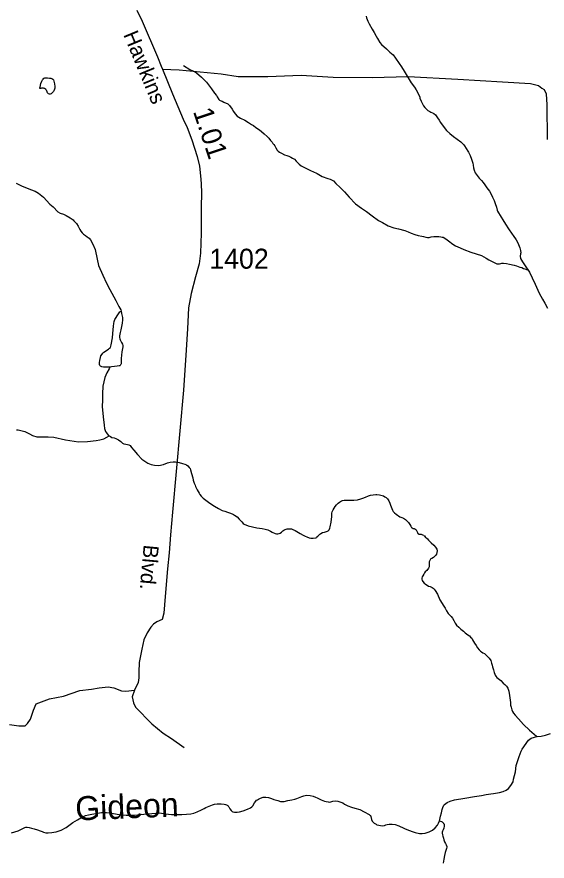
# Model space of a CAD drawing. Extents: x 2220236 to 2384410, y 720751 to 894131.
# Drawn here: x 2299603 to 2302920, y 871750 to 877030 of the extents above; entities that cross this region are included whole.
import ezdxf

# ---------------------------------------------------------------- set-up
doc = ezdxf.new("R2010")
doc.units = 0
doc.layers.add('Default', color=7, linetype='Continuous')

msp = doc.modelspace()

# ---------------------------------------------------------------- linework, layer by layer
at = {"layer": 'Default'}
for points in [[(2300353.5, 877072.4), (2300386.1, 877002.8), (2300482.5, 876780), (2300505.1, 876722.3), (2300513.5, 876701.9), (2300576.7, 876547.7), (2300642.6, 876389.8), (2300668.1, 876338.2), (2300697.1, 876260.4), (2300731.9, 876155.9), (2300744.9, 876095.5), (2300752.2, 876036.8), (2300755.1, 875987.5), (2300758, 875926.5), (2300755.1, 875842.4), (2300755.1, 875676.9), (2300752.2, 875552.7), (2300743.5, 875485.3), (2300720.3, 875404), (2300694.2, 875300.1), (2300676.8, 875210.1), (2300671, 875079.5), (2300659.4, 874914), (2300644.9, 874696.3), (2300576.7, 873932.3), (2300565.1, 873790.1), (2300556.4, 873679.2), (2300544.8, 873577.6), (2300533.2, 873429.6), (2300527.4, 873354.1), (2300521.6, 873301.8), (2300512.6, 873262.2), (2300478.4, 873246), (2300458.6, 873231.6), (2300440.6, 873213.5), (2300419, 873177.5), (2300398.3, 873134.3), (2300383.9, 873076.6), (2300375.8, 873035.2), (2300368.6, 872991.9), (2300365, 872932.4), (2300366.8, 872896.4), (2300361.4, 872867.6), (2300338, 872818.9)], [(2301788.4, 877033.3), (2301790.4, 877023.6), (2301798.4, 877003.3), (2301806.3, 876985.6), (2301824.5, 876953.5), (2301838.4, 876931.1), (2301850.3, 876909.6), (2301858.5, 876895.1), (2301874.3, 876869.6), (2301884.4, 876857.6), (2301914.4, 876829.2), (2301936.4, 876809.7), (2301956.4, 876791.7), (2301970.4, 876771.7), (2301994.3, 876739), (2302008.4, 876717.4), (2302024.5, 876691), (2302044.4, 876659), (2302050.5, 876647.7), (2302056.5, 876637.3), (2302069.9, 876617.5), (2302089.6, 876591.1), (2302100.4, 876573.5), (2302116.5, 876541.3), (2302122.5, 876527.6), (2302124.5, 876521.1), (2302132.4, 876503.4), (2302134.5, 876497.7), (2302136.4, 876493.7), (2302142.3, 876481.6), (2302146.5, 876473.6), (2302154.5, 876463.3), (2302166.4, 876451.6), (2302174.4, 876445.3), (2302186.4, 876437.6), (2302192.5, 876433.6), (2302201.7, 876429.2), (2302210.5, 876425.4), (2302220.6, 876416.8), (2302234.4, 876399.3), (2302244.4, 876383.3), (2302252.4, 876369.7), (2302268.4, 876345.7), (2302290.4, 876319.6), (2302310.4, 876301.4), (2302334.4, 876281.2), (2302356.5, 876265.7), (2302380.4, 876247.7), (2302396.5, 876231.1), (2302402.4, 876223.1), (2302424.4, 876189.6), (2302428, 876184.8), (2302439, 876162.4), (2302446.5, 876139.7), (2302450.2, 876128.3), (2302454.1, 876114.6)], [(2300513.5, 876701.9), (2300618.5, 876699.3), (2300880.1, 876673.9), (2300986.7, 876656.1), (2301070.6, 876656.1), (2301172.1, 876656.1), (2301380.4, 876666.3), (2301581.1, 876653.6), (2301824.9, 876651), (2302050.9, 876656.1), (2302360.8, 876640.8), (2302640.2, 876623.1), (2302815.5, 876612.9), (2302866.3, 876600.2), (2302886.6, 876584.9), (2302901.8, 876574.8), (2302914.5, 876549.4), (2302917, 876480.7), (2302919.6, 876262.2)], [(2300646.1, 876725.5), (2300684.1, 876701.7), (2300708, 876689.5), (2300726.1, 876679.6), (2300759, 876652.1), (2300788.2, 876622.3), (2300820.1, 876580.8), (2300840.1, 876553), (2300852.2, 876537.1), (2300856.1, 876529.1), (2300866.1, 876513.1), (2300870.1, 876509), (2300874.2, 876507.6), (2300886.2, 876503.1), (2300898, 876497.2), (2300922.1, 876485), (2300932.1, 876475.6), (2300950.1, 876451.7), (2300958.1, 876437.2), (2300968.1, 876423.6), (2300982, 876409.4), (2301002.2, 876395.6), (2301028.1, 876383.5), (2301052.9, 876369.7), (2301071.2, 876357.4), (2301082.5, 876349.7), (2301097.6, 876338.7), (2301120.6, 876323.2), (2301134.2, 876313.2), (2301150.2, 876299), (2301168.2, 876281), (2301178.2, 876271.4), (2301190.2, 876257.3), (2301200.3, 876245.3), (2301205.1, 876238.9), (2301211.1, 876230.9), (2301215.7, 876223.7), (2301218.1, 876219), (2301222.3, 876211), (2301230.2, 876197.3), (2301238.2, 876189.4), (2301246.2, 876183.1), (2301258.1, 876177), (2301278.1, 876167.2), (2301292.3, 876162.8), (2301304.2, 876159.3), (2301316.1, 876153.2), (2301328.1, 876147.1), (2301340.1, 876139.4), (2301350.1, 876127.6), (2301368.1, 876109.5), (2301382.1, 876099.3), (2301410.2, 876083.2), (2301440.2, 876068.8), (2301476.2, 876053.1), (2301482.1, 876050.9), (2301512.1, 876031.6), (2301548.3, 876019), (2301562.2, 876015.6), (2301574.3, 876009.5), (2301584.3, 876005.1), (2301598.2, 875987.5), (2301626.2, 875963.2), (2301652.3, 875935.7), (2301682.1, 875901.5), (2301720.2, 875861.2), (2301758.4, 875833.4), (2301790.2, 875813.3), (2301826.4, 875785.1), (2301864.3, 875757.3), (2301889.1, 875743.5), (2301925.5, 875723.6), (2301960.3, 875711), (2301990.3, 875705), (2302030.4, 875693.5), (2302050.4, 875685.3), (2302070.3, 875677.1), (2302092.4, 875669), (2302112.3, 875663.2), (2302136.3, 875657.6), (2302146.4, 875655.6), (2302160.3, 875652.8), (2302172.4, 875650.9), (2302181.2, 875650.4), (2302188.4, 875651.5), (2302194.3, 875653.4), (2302211, 875656.5), (2302228.4, 875657.2), (2302242.4, 875657), (2302254.3, 875655), (2302264, 875653), (2302270.4, 875651.7), (2302286.4, 875641.6), (2302302.4, 875629.2), (2302330.4, 875608.9), (2302346.4, 875599), (2302376.4, 875585.4)], [(2299747.9, 876591.1), (2299753.8, 876613.5), (2299759.8, 876626.8), (2299763.9, 876635.1), (2299767.9, 876641.1), (2299771.9, 876645.5), (2299773.8, 876647.1), (2299777.4, 876648.1), (2299784.2, 876648.4), (2299795.7, 876648.8), (2299807.8, 876646.9), (2299815.9, 876645.5), (2299822.1, 876644.1), (2299827.9, 876641.2), (2299832.3, 876636.3), (2299835.2, 876627.5), (2299837.9, 876611.2), (2299839.8, 876594.8), (2299839.8, 876585), (2299838.5, 876576.8), (2299834.3, 876566.8), (2299831.9, 876563.3), (2299829.8, 876560.8), (2299825.9, 876557.2), (2299821.9, 876553.1), (2299816.7, 876548.7), (2299811.9, 876546.9), (2299807.5, 876546.7), (2299801.8, 876549.1), (2299795.8, 876555.2), (2299793.3, 876560.9), (2299789.6, 876568.2), (2299787.3, 876572.1), (2299783.7, 876576.9), (2299780.4, 876579.2), (2299777.9, 876580.9), (2299774.3, 876581.5), (2299769.8, 876583), (2299763.8, 876583.5), (2299760.4, 876583.4), (2299757.8, 876583.3), (2299753.5, 876582.3), (2299749.7, 876582.1), (2299747.8, 876582.9), (2299747.5, 876585.2), (2299747.4, 876587.8), (2299747.9, 876591.1)], [(2302454.1, 876114.6), (2302456.5, 876101.5), (2302458.5, 876085.2), (2302462.5, 876071.3), (2302470.4, 876053.7), (2302481.1, 876037.7), (2302494.9, 876021.9), (2302508.5, 876007.6), (2302520.5, 875993.3), (2302530.5, 875979.1), (2302543, 875961.4), (2302558.6, 875939.2), (2302570.5, 875921.5), (2302578.4, 875903), (2302588.5, 875881.2), (2302594.5, 875863.5), (2302602.5, 875839.2), (2302606.4, 875821.3), (2302608.4, 875815.6), (2302632.4, 875777.2), (2302642.5, 875761.2), (2302658.4, 875733.2), (2302678.5, 875703.7), (2302700.4, 875670.9), (2302706.5, 875663), (2302726.5, 875635), (2302734.4, 875621.5), (2302740.5, 875607), (2302748.6, 875585.1), (2302752.6, 875568.8), (2302754.4, 875554.9), (2302752.5, 875547.4), (2302750.5, 875533.5), (2302753.9, 875518.1), (2302766.6, 875497.2), (2302778.5, 875479.7), (2302790.5, 875459.5), (2302800.3, 875445.1)], [(2299599.7, 875989.3), (2299631.8, 875973.5), (2299687.8, 875949.3), (2299717.8, 875939.2), (2299738.5, 875928.4), (2299769.7, 875902.7), (2299809.7, 875859.3), (2299829.9, 875841.1), (2299859.7, 875811.1), (2299873.9, 875802.7), (2299895.8, 875795.4), (2299911.7, 875787.1), (2299935.9, 875774), (2299955.8, 875761.1), (2299959.8, 875755.4), (2299977.2, 875738.1), (2299986.5, 875720.5), (2299997.9, 875701.1), (2300003.8, 875689.2), (2300011.8, 875678.7), (2300019.7, 875670.8), (2300031.9, 875663.1), (2300043.8, 875654.6), (2300055.7, 875646.9), (2300063.8, 875635), (2300077.9, 875609.2), (2300093.9, 875574.6), (2300105.7, 875515.3), (2300113.8, 875475.4), (2300139.9, 875414.9), (2300163.9, 875365), (2300183.8, 875324.8), (2300221.8, 875256.6), (2300241.8, 875219), (2300253.8, 875198.8), (2300255.6, 875189.1)], [(2302376.4, 875585.4), (2302398.4, 875575.7), (2302442.5, 875559.3), (2302508.4, 875537.4), (2302538.3, 875520.6), (2302554.5, 875511.5), (2302572.5, 875501.6), (2302584.4, 875495.5), (2302595.8, 875489.4), (2302604.3, 875486.5), (2302610.4, 875485), (2302622.4, 875485.5), (2302630.5, 875487.6), (2302637.3, 875488.7), (2302646.4, 875489.1), (2302664.5, 875487.2), (2302684.5, 875483.2), (2302712.6, 875477), (2302729, 875472.6), (2302749.3, 875465.3), (2302760.4, 875461.7), (2302772.6, 875457.2), (2302779.3, 875454.3), (2302800.3, 875445.1)], [(2302800.3, 875445.1), (2302808.6, 875433.3), (2302826.5, 875397), (2302844.4, 875359.3), (2302870.6, 875303), (2302890.6, 875263.6), (2302904.6, 875239.5), (2302922.4, 875209.1)], [(2300185.5, 874839.9), (2300175.7, 874838.7), (2300161.7, 874838.9), (2300145.7, 874839.1), (2300133.8, 874841.2), (2300129.7, 874842.6), (2300125.8, 874844.9), (2300122.1, 874848.9), (2300119.5, 874857), (2300119.8, 874869.2), (2300121.8, 874880.9), (2300125.8, 874900.7), (2300129, 874909.8), (2300135.7, 874920.7), (2300140.1, 874925.9), (2300147.9, 874932.8), (2300175.8, 874952.7), (2300183, 874958), (2300187.8, 874963), (2300191.6, 874969.8), (2300193.8, 874978.9), (2300201.8, 875022.8), (2300203.8, 875050.7), (2300207.8, 875095.1), (2300209.9, 875113.4), (2300211, 875124.9), (2300215.9, 875137.5), (2300239.8, 875172.9), (2300247.8, 875184.6), (2300255.6, 875189.1)], [(2300255.6, 875189.1), (2300257.8, 875175.2), (2300263.8, 875149.2), (2300263.8, 875135.2), (2300261.8, 875114.7), (2300259.8, 875104.7), (2300253.7, 875073.4), (2300249.8, 875056.8), (2300247.8, 875046.7), (2300245.9, 875035.2), (2300245.9, 875024.6), (2300246.7, 875016.5), (2300249.8, 875009.2), (2300253.5, 875001.9), (2300253.9, 875001.2), (2300257.8, 874993.9), (2300263.1, 874982.5), (2300265.8, 874975.2), (2300265.9, 874967), (2300259.8, 874934.8), (2300255.7, 874892.8), (2300255.8, 874877.2), (2300255.8, 874860.8), (2300252.7, 874855.1), (2300252.3, 874854.2), (2300249.9, 874850.7), (2300247, 874848.2), (2300243.8, 874847.3), (2300229.9, 874845.1), (2300213.8, 874842.7), (2300195.8, 874841.1), (2300185.5, 874839.9)], [(2300185.5, 874839.9), (2300180.7, 874829.9), (2300166.9, 874803.9), (2300153, 874773.7), (2300141.2, 874720), (2300139.3, 874673.1), (2300139.6, 874641.9), (2300139.6, 874632.1), (2300137.2, 874593.4), (2300142, 874529.6), (2300150.1, 874477.5), (2300152.2, 874455.4), (2300158.4, 874437.6), (2300164.4, 874428.1), (2300168.4, 874421.6), (2300176.4, 874411.9), (2300180.9, 874408.9)], [(2299599.9, 874447.5), (2299611.9, 874447.2), (2299627.9, 874443.7), (2299652, 874437.3), (2299666, 874431.2), (2299682, 874422.1), (2299702, 874411.5), (2299728.1, 874404.4), (2299760.2, 874404.1), (2299798.2, 874403.8), (2299834.3, 874402.1), (2299908.4, 874384.6), (2299988.5, 874373.2), (2300044.5, 874375.5), (2300098.6, 874381.7), (2300122.5, 874385.1), (2300147.6, 874392), (2300166.6, 874401.7), (2300180.9, 874408.9)], [(2300180.9, 874408.9), (2300187.9, 874405.2), (2300197.7, 874399.8), (2300211.4, 874397), (2300222.8, 874394.2), (2300238.7, 874385.9), (2300252.8, 874374.1), (2300264.8, 874364), (2300272.8, 874360.3), (2300284.9, 874358.2), (2300295, 874356.2), (2300302.8, 874354.1), (2300310.9, 874348.6), (2300321, 874336.6), (2300335.1, 874320), (2300357.2, 874292.3), (2300385.3, 874264.7), (2300421.4, 874238.3), (2300443.5, 874231), (2300463.5, 874226.8), (2300491.5, 874224), (2300519.6, 874230.7), (2300545.6, 874241), (2300561.6, 874244.9), (2300581.5, 874247.3), (2300595.5, 874247.1), (2300617.5, 874244), (2300639.6, 874237.5), (2300653.4, 874232.2), (2300664.8, 874227.7), (2300672.6, 874221.6), (2300681.8, 874212), (2300686.2, 874206.6), (2300689.8, 874197.5), (2300696, 874174.2), (2300704.1, 874148.1), (2300706.1, 874132.6), (2300712.2, 874114), (2300717.6, 874101), (2300720.3, 874092.1), (2300726.2, 874080.2), (2300731.4, 874071.4), (2300736.4, 874061.8), (2300742.6, 874052), (2300746.5, 874044), (2300756.6, 874032.2), (2300768.7, 874019.5), (2300810.8, 873988.4), (2300839, 873969.9), (2300865, 873954.6), (2300887.2, 873942.3), (2300903.1, 873938), (2300921.2, 873932.3), (2300933.1, 873928.6), (2300949.2, 873922.6), (2300957.1, 873919), (2300965.3, 873914.3), (2300981.4, 873902.7), (2300993.4, 873888.4), (2301009.5, 873871.1), (2301017.9, 873861.4), (2301025.5, 873856.9), (2301049.7, 873847.3), (2301103.8, 873835.5), (2301136.7, 873830.3), (2301155.8, 873826.9), (2301171.8, 873821.1), (2301190, 873813.7), (2301200, 873807.5), (2301217.9, 873800), (2301226, 873797.9), (2301236, 873797.3), (2301244, 873799.5), (2301250.1, 873802.1), (2301258, 873807.4), (2301267.3, 873816.8), (2301273.2, 873819.5), (2301282, 873823.8), (2301294, 873827.7), (2301307, 873829.1), (2301320, 873828), (2301329.9, 873825), (2301344, 873818.2), (2301374.2, 873799.8), (2301394.3, 873788.4), (2301406.3, 873782.3), (2301416.3, 873778.5), (2301432.3, 873772.6), (2301442.2, 873770.6), (2301456.2, 873770.4), (2301474.4, 873772.7), (2301477.6, 873775.4), (2301486.3, 873783), (2301492.3, 873789), (2301498.2, 873795.1), (2301505, 873800.2), (2301514.3, 873804.8)], [(2301514.3, 873804.8), (2301526.3, 873808.4), (2301539.4, 873810.8), (2301545.1, 873813.4), (2301550.2, 873816.8), (2301556.1, 873822.9), (2301560.1, 873832.8), (2301562.2, 873841.1), (2301568, 873871), (2301571.8, 873889.1), (2301573.8, 873903.2), (2301573.7, 873921.2), (2301573.9, 873927), (2301575.4, 873933.7), (2301581.6, 873947), (2301593.6, 873967.3), (2301602.5, 873979), (2301613.5, 873989.3), (2301621.5, 873995.4), (2301633.6, 874003.3), (2301640.3, 874006), (2301649.6, 874007.2), (2301665.6, 874007.8), (2301687.6, 874007.9), (2301711.6, 874008.1), (2301733.5, 874009.8), (2301753.5, 874016.4), (2301767.5, 874020.2), (2301783.5, 874025.9), (2301801.6, 874034), (2301815.6, 874038.6), (2301831.5, 874040.1), (2301847.4, 874042.5), (2301855.4, 874042.8), (2301870.7, 874041.7), (2301888.9, 874037.6), (2301895.6, 874034.5), (2301905.6, 874028.5), (2301913.6, 874024.6), (2301921.7, 874016.7), (2301928.9, 874003), (2301935.9, 873988.5), (2301939.8, 873976.5), (2301944, 873966.8), (2301948.1, 873954.6), (2301952.1, 873945), (2301956, 873936.9), (2301964.9, 873929.1), (2301976.1, 873920.5), (2301998.2, 873902.6), (2302010.4, 873898.9), (2302022.3, 873895.4), (2302034.3, 873886.7), (2302040.3, 873881.4), (2302046.4, 873875), (2302052.5, 873867.8), (2302060.6, 873855), (2302066.6, 873845.4), (2302068.6, 873840.7), (2302070.5, 873837.4), (2302073.4, 873835.1), (2302076.5, 873833.6), (2302082.6, 873831.3), (2302087.9, 873829.9), (2302092.5, 873827.7), (2302097.5, 873824.5), (2302100.6, 873821.4), (2302104.7, 873813.4), (2302108.7, 873805.3), (2302110.7, 873799.6), (2302112.8, 873797.3), (2302114.2, 873796.5), (2302116.3, 873795.8), (2302120.9, 873795.2), (2302125.1, 873794.6), (2302131.3, 873794), (2302140.9, 873791), (2302147.8, 873788.1), (2302150.7, 873785.6), (2302152.4, 873784.1), (2302156.8, 873777.7), (2302170.9, 873765.3), (2302177.1, 873757.3), (2302185, 873749.4), (2302195, 873740), (2302211.2, 873725.9), (2302221.3, 873713.9), (2302229.4, 873702), (2302231.4, 873691.3), (2302230.3, 873679.9), (2302227.5, 873669.9), (2302221.4, 873661.5), (2302213.5, 873653.8), (2302209.5, 873649.4), (2302199.5, 873643.4), (2302193.3, 873640.5), (2302189.6, 873638)], [(2302189.6, 873638), (2302187.5, 873635.5), (2302185.6, 873631.2), (2302183.6, 873627.1), (2302181.6, 873621.2), (2302181.7, 873615.4), (2302181.6, 873607.2), (2302181.8, 873599), (2302181.7, 873591.6), (2302177.7, 873581.7), (2302167.9, 873567.3), (2302157.8, 873559.6), (2302151.8, 873553.6), (2302147.9, 873545.2), (2302142, 873535.2), (2302137.9, 873527.6), (2302136, 873520.1), (2302136, 873513.5), (2302138, 873505.4), (2302142, 873499), (2302150, 873489.5), (2302156.2, 873484.7), (2302178.2, 873470.8), (2302188.2, 873467.2), (2302196.3, 873463.4), (2302201.6, 873461.2), (2302206.4, 873457.4), (2302212.4, 873451), (2302220.4, 873443.2), (2302234.6, 873419.1), (2302248.7, 873385.3), (2302272.8, 873345.3), (2302281, 873331.6), (2302291, 873315.6), (2302301.1, 873299.6), (2302311.1, 873289.2), (2302320.3, 873280.6), (2302327.1, 873269.5), (2302335.3, 873255.8), (2302345.5, 873237.4), (2302353.3, 873225.3), (2302367.4, 873213.7), (2302379.5, 873201.8), (2302395.7, 873187.8), (2302407.7, 873177.5), (2302423.8, 873166), (2302433.7, 873158.2), (2302439.8, 873151.8), (2302447.9, 873144), (2302453.9, 873134.4), (2302460, 873123.9), (2302465.9, 873114.3), (2302476, 873098.3), (2302484.4, 873083.8), (2302494.1, 873072), (2302502.2, 873064.2), (2302508.2, 873058.6), (2302518.3, 873052.4), (2302528.3, 873048), (2302534.3, 873042.5), (2302544.3, 873032.3), (2302556.4, 873020.4), (2302566.5, 873004.4), (2302572.6, 872988.2), (2302576.7, 872976.2), (2302578.7, 872966.3), (2302584.9, 872946.1), (2302588.9, 872930.7), (2302593, 872920.2), (2302595.1, 872912.9), (2302598.9, 872906.5), (2302605.1, 872898.5), (2302613.1, 872892.2), (2302629.1, 872878.9), (2302645.3, 872862.3), (2302655.3, 872854.6), (2302665.3, 872844.4), (2302669.8, 872837.9), (2302673.4, 872832.3), (2302679.4, 872812.9), (2302683.7, 872786.9), (2302689.7, 872742.7), (2302690.9, 872726.4), (2302693.9, 872712.5), (2302698.7, 872697.3), (2302704, 872686.7), (2302710.3, 872674.7), (2302720.2, 872662.7), (2302740.3, 872640.5), (2302772.3, 872605), (2302808.7, 872568.7), (2302852.8, 872531.1), (2302854.5, 872529.6)], [(2299558.1, 872604.9), (2299616.5, 872597.3), (2299654.6, 872597.3), (2299669.8, 872610), (2299687.6, 872638), (2299707.9, 872693.9), (2299723.1, 872734.6), (2299808.2, 872765.1), (2299894.6, 872782.9), (2299996.2, 872818.4), (2300069.8, 872826.1), (2300118.1, 872833.7), (2300174, 872841.3), (2300209.5, 872833.7), (2300257.8, 872815.9), (2300285.7, 872813.3), (2300338, 872818.9)], [(2300338, 872818.9), (2300324.4, 872777.5), (2300333.5, 872739.6), (2300346.1, 872712.6), (2300446.9, 872609.9), (2300518.9, 872550.4), (2300570.2, 872516.2), (2300649, 872461.3)], [(2302246.5, 872001.6), (2302248.1, 872010.7), (2302252, 872032.3), (2302258, 872052.9), (2302263.5, 872073.8), (2302268, 872086.4), (2302274, 872100.4), (2302278.1, 872104.8), (2302294, 872116.8), (2302313.4, 872125), (2302340.1, 872132.7), (2302404.9, 872144.4), (2302466.1, 872154.3), (2302510.1, 872160.9), (2302538.2, 872166.3), (2302566.5, 872170.6), (2302584.2, 872173.2), (2302622.2, 872178.7), (2302643.7, 872185.4), (2302664.1, 872194.4), (2302678.1, 872204.8), (2302692.2, 872222.6), (2302708.2, 872247.1), (2302710.2, 872262.8), (2302722.3, 872308.5), (2302726.2, 872348.9), (2302744.2, 872404.4), (2302758.2, 872438.6), (2302764.3, 872450.5), (2302802.2, 872507), (2302820.3, 872518.4), (2302839.6, 872525.8), (2302854.5, 872529.6)], [(2302854.5, 872529.6), (2302858.2, 872530.5), (2302882.2, 872532.3), (2302910.3, 872538.5), (2302940.3, 872548.7)], [(2300163.5, 872054.9), (2300185.6, 872052.6), (2300219.6, 872046.6), (2300253.5, 872040.6), (2300287.2, 872038.7), (2300339.6, 872038.3), (2300397.8, 872044.1), (2300446.5, 872047.7), (2300495.7, 872052.1), (2300533.6, 872046.2), (2300569.7, 872042.9), (2300602.3, 872042.7), (2300634.5, 872043), (2300663.7, 872044.2), (2300691.8, 872046.3), (2300709.7, 872050.3), (2300731.7, 872058.6), (2300757.7, 872070.2), (2300773.7, 872079.9), (2300785.8, 872086.2), (2300815.7, 872098.8), (2300827.4, 872102.7), (2300839.8, 872106.4), (2300855.3, 872108.7), (2300868.1, 872109.2), (2300880.6, 872108.1), (2300899.9, 872105.7), (2300908.7, 872104.4), (2300913.8, 872102.8), (2300921.8, 872098.4), (2300924.9, 872095.1), (2300929.7, 872090.5), (2300933.7, 872080.9), (2300935.7, 872076.7), (2300943.7, 872066.5), (2300949.7, 872060.9), (2300953.8, 872058.7), (2300963.5, 872056.5), (2300972.3, 872056), (2300981.7, 872056.4), (2300996.4, 872058.8), (2301017.8, 872064.5), (2301045.8, 872074.7), (2301063.9, 872082.8), (2301072.2, 872088.9), (2301078.8, 872095.8), (2301089.8, 872114.3), (2301098.1, 872126), (2301102.1, 872131.2), (2301107.2, 872134.6), (2301113.8, 872138.3), (2301127.8, 872144.4), (2301143, 872150.1), (2301152.7, 872150.5), (2301159.7, 872150.7), (2301177.4, 872149.1), (2301195.9, 872142.4), (2301209.9, 872136.4), (2301235.9, 872128.5), (2301251.9, 872124.1), (2301275.9, 872124.3), (2301297.9, 872128.6), (2301321.9, 872132.8), (2301340.7, 872137.8), (2301353.4, 872141.5), (2301385.9, 872154.2), (2301398.5, 872159.7), (2301406.2, 872161.7), (2301415.7, 872162.9), (2301437.8, 872160.6), (2301455.8, 872156.3), (2301471.8, 872151.3), (2301481.8, 872146.8), (2301505.9, 872134.5), (2301527.9, 872124.8), (2301538.4, 872122.9), (2301549.9, 872120.7), (2301557.4, 872119.4), (2301565.9, 872120.6), (2301573.9, 872122.5), (2301580, 872124.6), (2301595.9, 872126.8), (2301610, 872125), (2301623.9, 872122.2), (2301642, 872114.7), (2301651.9, 872106.9), (2301674, 872096.4), (2301695.9, 872088.3), (2301717.9, 872082.6), (2301748.8, 872072.3), (2301775.9, 872058.8), (2301806, 872042.6), (2301811, 872038), (2301813.9, 872034.7), (2301818, 872028.5), (2301821.9, 872010.4), (2301825.9, 872000.8)], [(2299569.4, 871928.1), (2299610.7, 871940.4), (2299627, 871947.6), (2299641.4, 871954.8), (2299653.3, 871960.1), (2299659.3, 871962), (2299667.5, 871962.3), (2299679.3, 871960.4), (2299695.5, 871956), (2299712.1, 871952.7), (2299732.9, 871947), (2299749.4, 871940.2), (2299761.2, 871935.9), (2299769.5, 871932.1), (2299783.7, 871927.8), (2299791.8, 871926.4), (2299799.4, 871926.7), (2299821.5, 871928.4), (2299835.2, 871930.8), (2299849.5, 871934.5), (2299879.5, 871944.8), (2299911.4, 871960.1), (2299953.5, 871992.2), (2299981.5, 872008), (2300003.4, 872020.5), (2300019.7, 872028.6), (2300033.2, 872034.7), (2300051.4, 872039.7), (2300071.6, 872044.5), (2300085.6, 872046.9), (2300107.6, 872050.2), (2300119.6, 872052.3), (2300131.5, 872054.4), (2300147.4, 872055), (2300163.5, 872054.9)], [(2301825.9, 872000.8), (2301832, 871993.6), (2301838.1, 871988.3), (2301850, 871980.6), (2301854.1, 871978.1), (2301868, 871974.7), (2301877.9, 871972.5), (2301892.4, 871971.5), (2301901.5, 871972.7), (2301910, 871976.4), (2301920.2, 871980.1), (2301932, 871982.1), (2301943.2, 871981.8), (2301951.4, 871981.3), (2301969.9, 871978.9), (2301992, 871970.8), (2302024, 871956.5), (2302032, 871952.6), (2302058, 871942.3), (2302076.1, 871936.4), (2302094, 871929), (2302122.1, 871922.7), (2302138.1, 871922.6), (2302156, 871924.9), (2302182, 871934.2), (2302202, 871944.8), (2302220.3, 871958), (2302234, 871974.9), (2302241, 871988.4), (2302246.5, 872001.6)], [(2302246.5, 872001.6), (2302258, 871998.9), (2302263.3, 871995.7), (2302267.5, 871992.7), (2302269.7, 871991.2), (2302272.5, 871986.3), (2302274.9, 871982.4), (2302276.1, 871976.7), (2302276.1, 871968.4), (2302274.1, 871957), (2302270.1, 871946.8), (2302266.1, 871938.4), (2302264, 871930.9), (2302264, 871924.5), (2302266.1, 871914.6), (2302268, 871906.5), (2302271.1, 871893.6), (2302274.2, 871882.9), (2302278.1, 871870.9), (2302284.1, 871860.5), (2302288, 871852.5), (2302292, 871842.6), (2302292, 871838.6), (2302290, 871828.8), (2302282, 871804.6), (2302278, 871784.7), (2302274.1, 871762.5), (2302270.1, 871738.5)]]:
    msp.add_lwpolyline(points, dxfattribs=at)

# ---------------------------------------------------------------- texts
for s, height, rotation, p in [('Hawkins', 95, 292.4702, (2300267.8, 876919.2)), ('1.01', 125, 288.4242, (2300703.4, 876439.3)), ('Blvd.', 95, 264.8923, (2300396.9, 873731.6)), ('Gideon', 150, 2.3516, (2299971.3, 872004.2))]:
    msp.add_text(s, height=height, rotation=rotation, dxfattribs=at).set_placement(p)
msp.add_text('1402', height=125, dxfattribs=at).set_placement((2300806.7, 875455.1))

doc.saveas('drawing.dxf')
